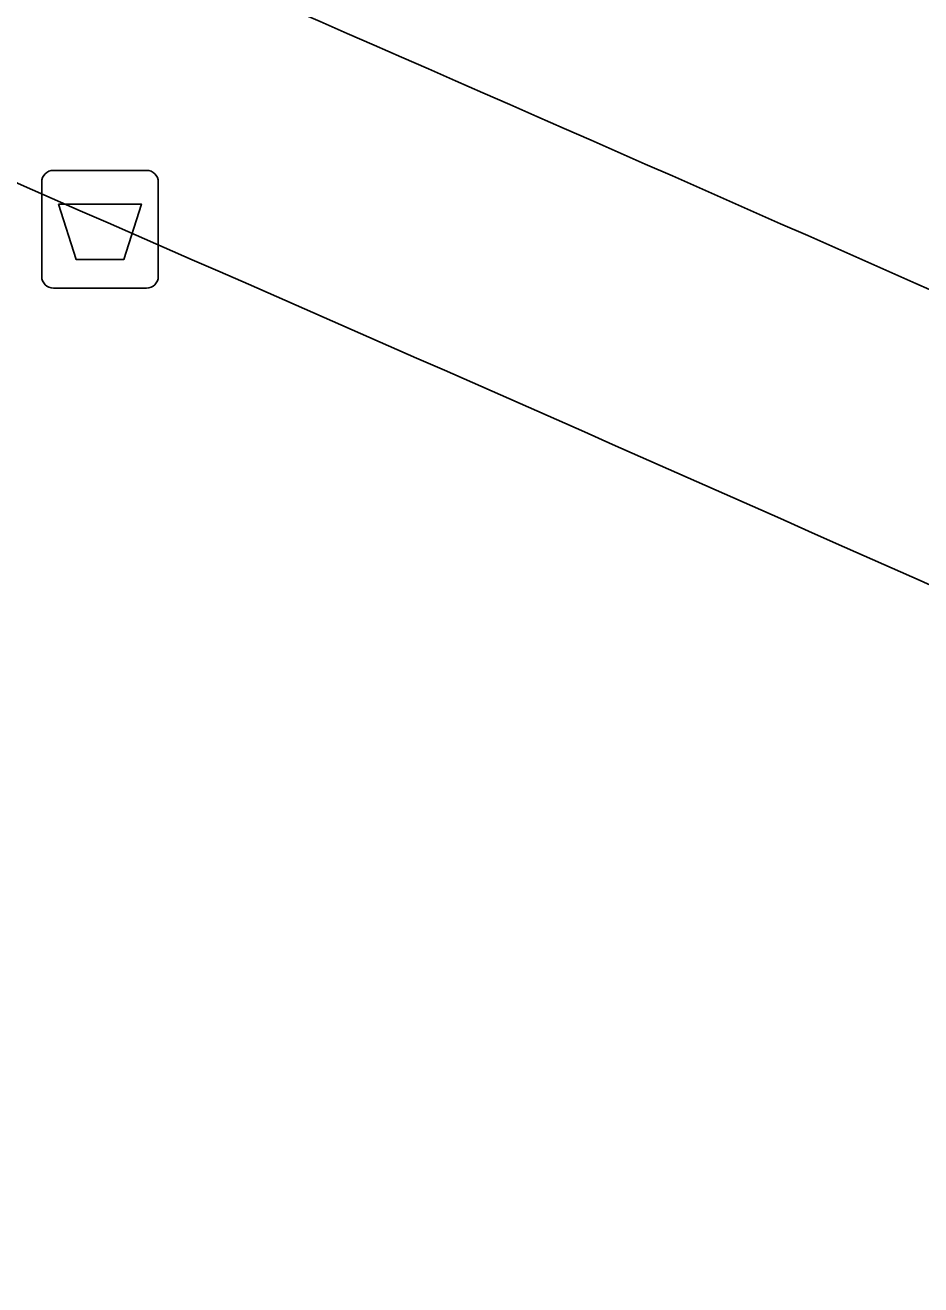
# Model space of a CAD drawing. Extents: x 157445 to 158888, y 383061 to 384688.
# Drawn here: x 157968.13 to 157975.73, y 384379.59 to 384390.28 of the extents above; entities that cross this region are included whole.
import ezdxf

# ---------------------------------------------------------------- set-up
doc = ezdxf.new("R2010")
doc.units = 0
for name, color, linetype in [('IMGEO_Afvalbak', 7, 'Continuous'), ('IMGEO_Groenvoorziening', 7, 'Continuous'), ('IMGEO_Voetpad_halfverhard', 7, 'Continuous')]:
    doc.layers.add(name, color=color, linetype=linetype)

msp = doc.modelspace()

# ---------------------------------------------------------------- linework, layer by layer
at = {"layer": 'IMGEO_Afvalbak'}
for p, q in [((157968.367, 384389.048), (157969.157, 384389.048)), ((157969.157, 384389.048), (157968.367, 384389.048)), ((157968.267, 384388.148), (157968.267, 384388.948)), ((157968.267, 384388.948), (157968.267, 384388.148)), ((157969.257, 384388.948), (157969.257, 384388.148)), ((157969.257, 384388.148), (157969.257, 384388.948)), ((157969.157, 384388.048), (157968.367, 384388.048)), ((157968.367, 384388.048), (157969.157, 384388.048))]:
    msp.add_line(p, q, dxfattribs=at)
msp.add_lwpolyline([(157968.41, 384388.762), (157969.114, 384388.762), (157968.965, 384388.292), (157968.559, 384388.292), (157968.41, 384388.762)], dxfattribs=at)
for centre, start, end in [((157968.367, 384388.948), 90, 180), ((157968.367, 384388.948), 90, 180), ((157969.157, 384388.948), 0, 90), ((157969.157, 384388.948), 360, 90), ((157968.367, 384388.148), 180, 270), ((157968.367, 384388.148), 180, 270), ((157969.157, 384388.148), 270, 0), ((157969.157, 384388.148), 270, 0)]:
    msp.add_arc(centre, 0.1, start, end, dxfattribs=at)
at = {"layer": 'IMGEO_Groenvoorziening'}
for centre, radius, start, end in [((157480.147, 383266.8), 1225.909, 65.017964, 66.521348), ((157495.031, 383303.22), 1184.289, 64.946136, 66.555653)]:
    msp.add_arc(centre, radius, start, end, dxfattribs=at)
at = {"layer": 'IMGEO_Voetpad_halfverhard'}
for centre, radius, start, end in [((157480.147, 383266.8), 1225.909, 65.017964, 66.521348), ((157495.031, 383303.22), 1184.289, 64.946136, 66.555653)]:
    msp.add_arc(centre, radius, start, end, dxfattribs=at)

doc.saveas('drawing.dxf')
